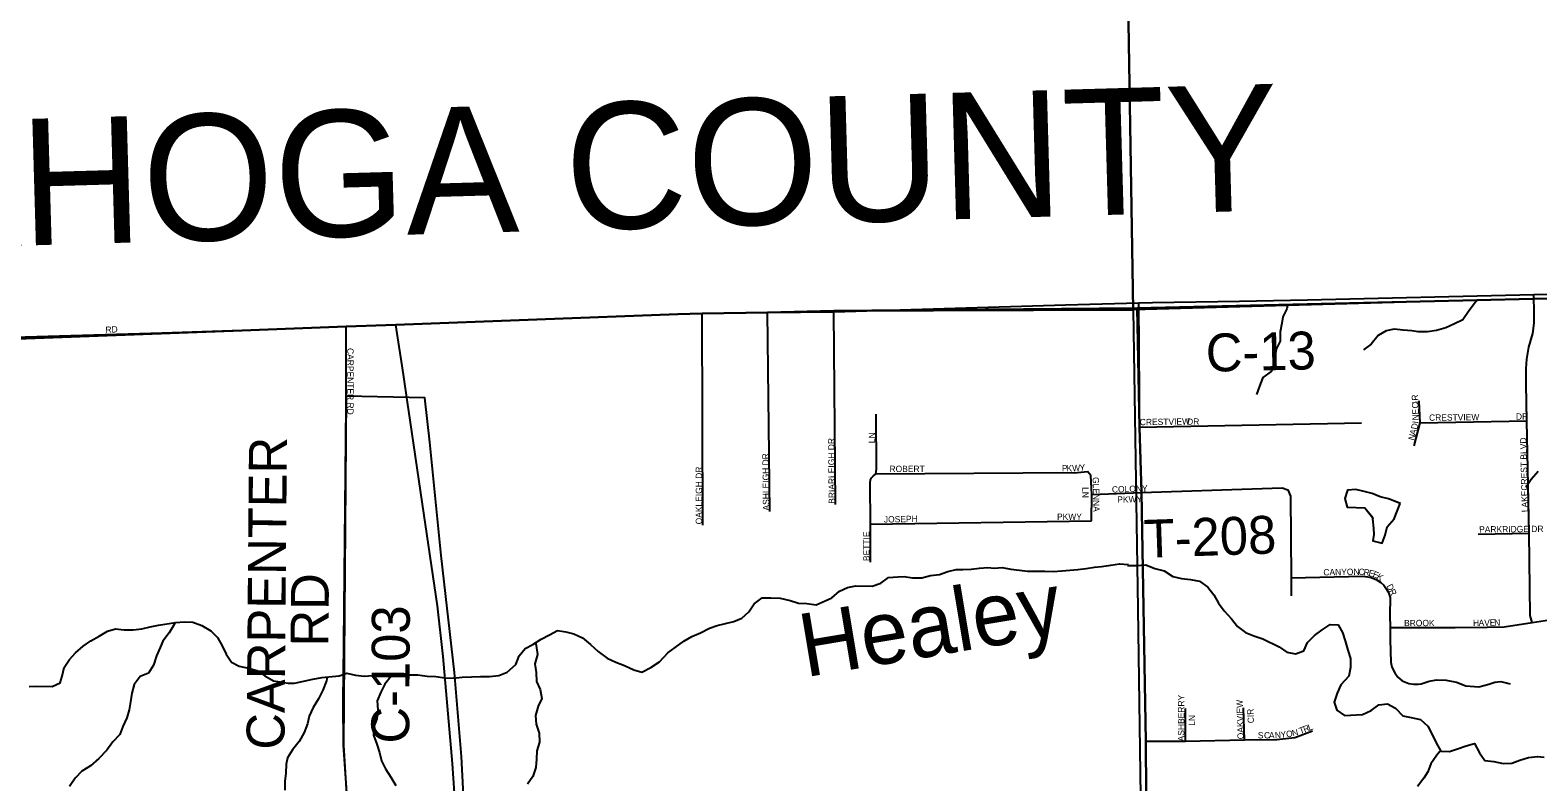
# Model space of a CAD drawing. Extents: x 1985906 to 2277390, y 930619 to 1324581.
# Drawn here: x 2156331 to 2168256, y 1190572 to 1196517 of the extents above; entities that cross this region are included whole.
import ezdxf

# ---------------------------------------------------------------- set-up
doc = ezdxf.new("R2010")
doc.units = 0
for name, color, linetype in [('GM_X_Adjacent_County', 7, 'Continuous'), ('GM_X_Adjacent_County_Text', 7, 'Continuous'), ('GM_X_City_Street', 7, 'Continuous'), ('GM_X_City_Street_Text', 7, 'Continuous'), ('GM_X_Corporation', 7, 'Continuous'), ('GM_X_County', 7, 'Continuous'), ('GM_X_County_Road', 7, 'Continuous'), ('GM_X_County_Road_Text', 7, 'Continuous'), ('GM_X_Interstate_Route', 7, 'Continuous'), ('GM_X_Minor_Lake', 7, 'Continuous'), ('GM_X_Minor_River', 7, 'Continuous'), ('GM_X_Minor_River_Text', 7, 'Continuous'), ('GM_X_Township', 7, 'Continuous'), ('GM_X_Township_Road', 7, 'Continuous'), ('GM_X_Township_Road_Text', 7, 'Continuous'), ('GM_X_Township_Subdivision', 7, 'Continuous'), ('GM_X_Township_Subdivision_Text', 7, 'Continuous')]:
    doc.layers.add(name, color=color, linetype=linetype)

msp = doc.modelspace()

# ---------------------------------------------------------------- linework, layer by layer
at = {"layer": 'GM_X_Adjacent_County'}
msp.add_lwpolyline([(2169110, 1194412), (2167773, 1194381), (2165086, 1194319), (2162687, 1194297), (2162163, 1194283), (2161646, 1194277), (2161454, 1194270), (2159224, 1194187), (2158831, 1194172), (2158007, 1194142), (2151107, 1193913), (2145028, 1193801), (2144321, 1193787), (2140582, 1193696), (2139549, 1193677), (2139522, 1198874)], dxfattribs=at)
at = {"layer": 'GM_X_City_Street'}
for points in [[(2160389, 1194231), (2161454, 1194270), (2161646, 1194277), (2162163, 1194283), (2162687, 1194288), (2164519, 1194344)], [(2164519, 1194344), (2165101, 1194361), (2165207, 1194363)], [(2158831, 1194172), (2159224, 1194187), (2160389, 1194231)], [(2161652, 1192603), (2161646, 1194277)], [(2162182, 1192711), (2162163, 1194283)], [(2162702, 1192764), (2162687, 1194288)], [(2154032, 1194025), (2158007, 1194142), (2158831, 1194172)], [(2158830, 1193547), (2158830, 1193621), (2158831, 1194172)], [(2162978, 1192310), (2162977, 1192609), (2162976, 1192936), (2162978, 1192960), (2162985, 1192976), (2162999, 1192990), (2163021, 1193009), (2163024, 1193045), (2163023, 1193480)], [(2163021, 1193009), (2164571, 1193019), (2164589, 1193017), (2164693, 1193027)], [(2164725, 1192636), (2164728, 1192845), (2164721, 1192994), (2164693, 1193027)], [(2164728, 1192845), (2165121, 1192860)], [(2162977, 1192609), (2164725, 1192636)]]:
    msp.add_lwpolyline(points, dxfattribs=at)
at = {"layer": 'GM_X_Corporation'}
for points in [[(2187027, 1208133), (2187205, 1194726), (2177123, 1194568), (2176177, 1194580), (2174207, 1194531), (2167776, 1194381), (2165055, 1194305), (2164969, 1199659)], [(2164969, 1199659), (2165055, 1194305), (2162687, 1194297), (2162163, 1194283), (2161646, 1194277), (2161454, 1194270), (2159224, 1194187), (2158831, 1194172), (2158007, 1194142), (2154020, 1193995), (2151351, 1193919), (2151107, 1193913), (2150229, 1193894), (2145028, 1193801), (2144321, 1193787), (2140582, 1193696), (2139549, 1193677), (2139563, 1207294)], [(2154020, 1193995), (2158007, 1194142), (2158831, 1194172), (2159224, 1194187), (2161454, 1194270), (2161646, 1194277), (2162163, 1194283), (2162687, 1194297), (2165055, 1194305), (2165091, 1191940), (2165138, 1188786), (2165204, 1184867), (2165231, 1180493)], [(2159822, 1189237), (2159743, 1190772), (2159687, 1191437), (2159582, 1192362), (2159493, 1193257), (2159452, 1193608), (2158830, 1193621), (2158809, 1190863), (2158847, 1190255)]]:
    msp.add_lwpolyline(points, dxfattribs=at)
at = {"layer": 'GM_X_County'}
msp.add_lwpolyline([(2169110, 1194412), (2167773, 1194381), (2165086, 1194319), (2162687, 1194297), (2162163, 1194283), (2161646, 1194277), (2161454, 1194270), (2159224, 1194187), (2158831, 1194172), (2158007, 1194142), (2151107, 1193913), (2145028, 1193801)], dxfattribs=at)
at = {"layer": 'GM_X_County_Road'}
for points in [[(2165895, 1194374), (2166433, 1194383), (2168224, 1194425), (2168847, 1194437), (2169676, 1194454), (2172192, 1194506), (2172657, 1194513), (2174185, 1194543), (2176176, 1194580)], [(2165105, 1193637), (2165101, 1194361)], [(2165207, 1194363), (2165895, 1194374)], [(2165252, 1180491), (2165204, 1184867), (2165207, 1185924), (2165200, 1186469), (2165187, 1187205), (2165169, 1188815), (2165155, 1190893), (2165121, 1192860), (2165106, 1193378), (2165105, 1193637)], [(2158809, 1191409), (2158830, 1193547)], [(2158808, 1191200), (2158808, 1191234), (2158809, 1191409)], [(2158847, 1190263), (2158845, 1190337), (2158809, 1190863), (2158808, 1191200)]]:
    msp.add_lwpolyline(points, dxfattribs=at)
at = {"layer": 'GM_X_Interstate_Route'}
for points in [[(2159319, 1193557), (2159284, 1193794), (2159224, 1194187)], [(2159435, 1192769), (2159324, 1193523), (2159319, 1193557)], [(2160517, 1184297), (2160399, 1184733), (2160082, 1186377), (2159984, 1186933), (2159825, 1188445), (2159804, 1188752), (2159772, 1189233), (2159671, 1190716), (2159597, 1191562), (2159554, 1191963), (2159435, 1192769)]]:
    msp.add_lwpolyline(points, dxfattribs=at)
at = {"layer": 'GM_X_Minor_Lake'}
for points in [[(2167168, 1192773), (2167074, 1192810), (2167008, 1192825), (2166945, 1192852), (2166883, 1192867), (2166817, 1192884), (2166751, 1192878), (2166730, 1192814), (2166749, 1192744), (2166819, 1192741), (2166887, 1192740), (2166952, 1192660)], [(2167169, 1192773), (2167074, 1192810), (2167008, 1192825), (2166945, 1192852), (2166883, 1192867), (2166817, 1192884), (2166751, 1192878), (2166730, 1192814), (2166749, 1192744), (2166819, 1192741), (2166887, 1192740), (2166950, 1192662)], [(2166952, 1192660), (2166949, 1192651), (2166956, 1192579), (2166959, 1192529), (2166952, 1192479), (2167025, 1192460), (2167048, 1192523), (2167064, 1192589), (2167119, 1192652), (2167168, 1192773)], [(2166953, 1192661), (2166949, 1192651), (2166956, 1192579), (2166959, 1192529), (2166952, 1192479), (2167025, 1192460), (2167048, 1192523), (2167064, 1192589), (2167119, 1192652), (2167168, 1192772)]]:
    msp.add_lwpolyline(points, dxfattribs=at)
at = {"layer": 'GM_X_Minor_River'}
for points in [[(2166278, 1194349), (2166271, 1194314), (2166238, 1194249), (2166231, 1194199), (2166218, 1194131), (2166218, 1194056), (2166187, 1193994), (2166176, 1193929), (2166173, 1193879), (2166148, 1193816), (2166081, 1193771), (2166054, 1193702), (2166031, 1193636)], [(2167781, 1194384), (2167761, 1194362), (2167708, 1194293), (2167663, 1194226), (2167598, 1194193), (2167528, 1194163), (2167454, 1194142), (2167382, 1194132), (2167310, 1194131), (2167260, 1194140), (2167192, 1194143), (2167120, 1194152), (2167056, 1194138), (2166994, 1194101), (2166937, 1194034), (2166876, 1193988)], [(2168259, 1193025), (2168204, 1192964), (2168161, 1192899)], [(2164156, 1192246), (2164220, 1192239), (2164286, 1192238), (2164356, 1192238), (2164424, 1192235), (2164490, 1192240), (2164618, 1192251), (2164684, 1192258), (2164750, 1192269), (2164806, 1192276), (2164878, 1192286), (2164948, 1192295), (2165018, 1192290)], [(2165010, 1192284), (2165081, 1192283), (2165155, 1192287), (2165227, 1192260), (2165300, 1192241), (2165369, 1192196), (2165437, 1192180), (2165509, 1192173), (2165580, 1192158), (2165647, 1192111), (2165692, 1192050), (2165731, 1191984), (2165776, 1191925), (2165834, 1191860), (2165881, 1191801), (2165944, 1191754), (2166009, 1191727), (2166081, 1191702), (2166211, 1191640), (2166271, 1191597), (2166340, 1191584), (2166406, 1191608), (2166434, 1191675), (2166489, 1191728), (2166549, 1191773), (2166614, 1191816), (2166676, 1191813), (2166711, 1191752), (2166731, 1191686), (2166754, 1191612), (2166773, 1191546), (2166773, 1191476), (2166760, 1191408), (2166699, 1191340), (2166670, 1191274), (2166644, 1191201), (2166667, 1191139), (2166726, 1191096), (2166870, 1191103), (2166937, 1191136), (2166999, 1191181), (2167067, 1191189), (2167131, 1191154), (2167187, 1191093), (2167255, 1191080), (2167327, 1191065), (2167386, 1191012), (2167422, 1190942), (2167451, 1190879), (2167490, 1190813), (2167556, 1190812), (2167620, 1190832), (2167688, 1190857), (2167754, 1190874), (2167795, 1190801), (2167836, 1190741), (2167909, 1190733), (2167981, 1190716), (2168051, 1190719), (2168113, 1190743), (2168182, 1190764), (2168254, 1190773), (2168307, 1190768)], [(2157483, 1191833), (2157549, 1191838), (2157617, 1191835), (2157690, 1191808), (2157761, 1191765), (2157812, 1191712), (2157849, 1191647), (2157880, 1191581), (2157923, 1191518), (2157984, 1191487), (2158057, 1191472), (2158125, 1191451), (2158188, 1191410), (2158255, 1191371), (2158323, 1191361), (2158373, 1191352), (2158423, 1191352), (2158567, 1191383), (2158639, 1191397), (2158775, 1191411), (2158837, 1191430), (2158905, 1191416), (2158974, 1191407), (2159042, 1191412), (2159112, 1191413), (2159184, 1191419), (2159258, 1191428), (2159328, 1191418), (2159398, 1191419), (2159470, 1191408), (2159539, 1191405), (2159611, 1191393), (2159677, 1191392), (2159749, 1191399), (2159821, 1191401), (2159893, 1191404), (2159965, 1191405), (2160037, 1191413), (2160105, 1191440), (2160172, 1191500), (2160199, 1191568), (2160246, 1191625), (2160307, 1191659), (2160373, 1191700), (2160438, 1191735), (2160502, 1191769), (2160568, 1191758), (2160630, 1191743), (2160701, 1191710), (2160762, 1191657), (2160823, 1191602), (2160894, 1191549), (2160963, 1191518), (2161032, 1191491), (2161105, 1191457), (2161169, 1191440), (2161240, 1191477), (2161310, 1191521), (2161375, 1191592), (2161434, 1191635), (2161501, 1191683), (2161564, 1191722), (2161632, 1191750), (2161704, 1191787), (2161765, 1191808), (2161831, 1191825), (2161897, 1191841), (2161961, 1191866), (2162016, 1191917), (2162057, 1191980), (2162122, 1192028), (2162190, 1192027), (2162262, 1192024), (2162341, 1192006), (2162409, 1191985), (2162475, 1191982), (2162548, 1191973), (2162619, 1192003), (2162671, 1192026), (2162732, 1192079), (2162796, 1192110), (2162863, 1192122), (2162992, 1192120), (2163059, 1192143), (2163121, 1192187), (2163193, 1192194), (2163243, 1192197), (2163311, 1192186), (2163383, 1192186), (2163451, 1192205), (2163523, 1192212), (2163589, 1192236), (2163656, 1192251), (2163707, 1192250), (2163775, 1192253), (2163839, 1192262), (2163905, 1192267), (2163955, 1192262), (2164019, 1192266), (2164087, 1192253), (2164156, 1192246)], [(2156322, 1191327), (2156372, 1191328), (2156504, 1191327), (2156568, 1191356), (2156583, 1191408), (2156600, 1191475), (2156643, 1191540), (2156690, 1191593), (2156751, 1191644), (2156810, 1191688), (2156876, 1191723), (2156943, 1191764), (2157007, 1191781), (2157075, 1191775), (2157145, 1191774), (2157213, 1191783), (2157281, 1191797), (2157347, 1191810), (2157481, 1191831)], [(2157479, 1191834), (2157471, 1191816), (2157430, 1191749), (2157381, 1191684), (2157360, 1191634), (2157331, 1191567), (2157307, 1191494), (2157266, 1191431), (2157202, 1191406), (2157153, 1191341), (2157135, 1191272), (2157124, 1191204), (2157115, 1191141), (2157096, 1191079), (2157063, 1191010), (2157040, 1190947), (2156985, 1190888), (2156937, 1190823), (2156874, 1190756), (2156807, 1190698), (2156739, 1190657), (2156686, 1190600), (2156643, 1190535)], [(2160329, 1191677), (2160332, 1191649), (2160343, 1191579), (2160324, 1191506), (2160333, 1191436), (2160337, 1191364), (2160366, 1191302), (2160377, 1191232), (2160350, 1191170), (2160328, 1191097), (2160333, 1191029), (2160356, 1190957), (2160360, 1190885), (2160339, 1190816), (2160336, 1190752), (2160331, 1190684), (2160307, 1190615), (2160266, 1190554)], [(2158681, 1191403), (2158674, 1191371), (2158645, 1191298), (2158612, 1191228), (2158569, 1191159), (2158537, 1191092), (2158524, 1191031), (2158499, 1190961), (2158460, 1190892), (2158405, 1190826), (2158366, 1190761), (2158355, 1190711), (2158353, 1190641), (2158346, 1190574), (2158345, 1190506)], [(2159186, 1191409), (2159186, 1191407), (2159135, 1191344), (2159104, 1191281), (2159075, 1191212), (2159081, 1191140), (2159072, 1191070), (2159047, 1191001), (2159046, 1190941), (2159074, 1190869), (2159095, 1190803), (2159110, 1190739), (2159141, 1190674), (2159185, 1190608), (2159222, 1190543)], [(2167480, 1190811), (2167457, 1190783), (2167410, 1190713), (2167385, 1190651), (2167354, 1190600), (2167305, 1190535)]]:
    msp.add_lwpolyline(points, dxfattribs=at)
at = {"layer": 'GM_X_Township'}
for points in [[(2145028, 1193801), (2151107, 1193913), (2158007, 1194142), (2158831, 1194172), (2159224, 1194187), (2161454, 1194270), (2161646, 1194277), (2162163, 1194283), (2162687, 1194297), (2165086, 1194319), (2165106, 1193378), (2165121, 1192860), (2165155, 1190893), (2165169, 1188815), (2165187, 1187205), (2165200, 1186469), (2165207, 1185924), (2165251, 1180498), (2165261, 1179184), (2165274, 1177959), (2165284, 1176268), (2165311, 1172112), (2165358, 1167073)], [(2171016, 1167170), (2167977, 1167114), (2167757, 1167110), (2165358, 1167073), (2165311, 1172112), (2165284, 1176268), (2165274, 1177959), (2165261, 1179184), (2165251, 1180498), (2165207, 1185924), (2165200, 1186469), (2165187, 1187205), (2165169, 1188815), (2165155, 1190893), (2165121, 1192860), (2165106, 1193378), (2165086, 1194319), (2167773, 1194381), (2169110, 1194412)]]:
    msp.add_lwpolyline(points, dxfattribs=at)
at = {"layer": 'GM_X_Township_Road'}
msp.add_lwpolyline([(2165121, 1192860), (2166234, 1192897), (2166278, 1192882), (2166299, 1192832), (2166304, 1192184), (2166306, 1192042)], dxfattribs=at)
at = {"layer": 'GM_X_Township_Subdivision'}
for points in [[(2168226, 1194274), (2168224, 1194425)], [(2168212, 1191831), (2168195, 1191888), (2168187, 1192539), (2168168, 1193426), (2168163, 1193717), (2168164, 1193840), (2168168, 1193916), (2168185, 1194010), (2168216, 1194117), (2168226, 1194199), (2168226, 1194274)], [(2167278, 1193228), (2167325, 1193411), (2167318, 1193585)], [(2165106, 1193378), (2166861, 1193410)], [(2167325, 1193411), (2168168, 1193426)], [(2167785, 1192531), (2168187, 1192539)], [(2166304, 1192184), (2166872, 1192198), (2166930, 1192190), (2166976, 1192171), (2167013, 1192148), (2167038, 1192126), (2167060, 1192095), (2167074, 1192068), (2167087, 1192029), (2167085, 1191890), (2167087, 1191792), (2167088, 1191694), (2167094, 1191519), (2167100, 1191479), (2167125, 1191434), (2167149, 1191400), (2167183, 1191370), (2167236, 1191350), (2167275, 1191345), (2167309, 1191344), (2167334, 1191347), (2167397, 1191369), (2167457, 1191379), (2167530, 1191376), (2167613, 1191359), (2167687, 1191332), (2167790, 1191324), (2167868, 1191344), (2167917, 1191361), (2167963, 1191366), (2168037, 1191347)], [(2167087, 1191792), (2167601, 1191793), (2167854, 1191795), (2167991, 1191797), (2168212, 1191831), (2168382, 1191859), (2168927, 1191870), (2169350, 1191873), (2169448, 1191852), (2169528, 1191822), (2169608, 1191766), (2169676, 1191700), (2169754, 1191627), (2170464, 1191640)], [(2165469, 1190894), (2165469, 1191151)], [(2165937, 1190904), (2165927, 1191157)], [(2165155, 1190893), (2165469, 1190894), (2165937, 1190904), (2166192, 1190906), (2166335, 1190923), (2166475, 1190976)]]:
    msp.add_lwpolyline(points, dxfattribs=at)

# ---------------------------------------------------------------- texts
at = {"layer": 'GM_X_Adjacent_County_Text'}
msp.add_text('CUYAHOGA COUNTY', height=1000, rotation=1.6184, dxfattribs=at).set_placement((2152553, 1194708))
at = {"layer": 'GM_X_City_Street_Text'}
for s, rotation, p in [('RD', 3.0224, (2156928, 1194122)), ('CARPENTER RD', 270, (2158839, 1194003)), ('BRIARLEIGH DR', 90.5352, (2162697, 1192771)), ('LN', 90, (2163014, 1193250)), ('ASHLEIGH DR', 90.6224, (2162177, 1192718)), ('OAKLEIGH DR', 90, (2161645, 1192608)), ('ROBERT', 0, (2163128, 1193022)), ('P', 0.082, (2164492, 1193027)), ('K', 0.1279, (2164528, 1193027)), ('W', 3.8852, (2164575, 1193027)), ('Y', 5.4422, (2164634, 1193031)), ('LN', 270, (2164654, 1192903)), ('GLENNA', 271.0055, (2164735, 1192982)), ('COLONY', 1.9739, (2164888, 1192859)), ('PKWY', 1.3964, (2164930, 1192779)), ('JOSEPH', 1.1685, (2163084, 1192622)), ('PKWY', 0, (2164453, 1192644)), ('BETTIE', 90, (2162970, 1192318))]:
    msp.add_text(s, height=50, rotation=rotation, dxfattribs=at).set_placement(p)
at = {"layer": 'GM_X_County_Road_Text'}
for s, rotation, p in [('C-13', 1.3334, (2165633, 1193815)), ('CARPENTER', 89.5289, (2158342, 1190825)), ('RD', 89.5063, (2158690, 1191641)), ('C-103', 89.7292, (2159329, 1190874))]:
    msp.add_text(s, height=300, rotation=rotation, dxfattribs=at).set_placement(p)
at = {"layer": 'GM_X_Minor_River_Text'}
msp.add_text('Healey', height=500.3, rotation=9.4655, dxfattribs=at).set_placement((2162462, 1191398))
at = {"layer": 'GM_X_Township_Road_Text'}
msp.add_text('T-208', height=300, rotation=1.9652, dxfattribs=at).set_placement((2165144, 1192343))
at = {"layer": 'GM_X_Township_Subdivision_Text'}
for s, rotation, p in [('R', 92.2446, (2167310, 1193588)), ('I', 92.2446, (2167311, 1193566)), ('C', 92.2446, (2167312, 1193526)), ('E', 92.2446, (2167314, 1193478)), ('N', 89.3997, (2167314, 1193431)), ('CRESTVIEW', 0.7248, (2167396, 1193427)), ('DR', 0, (2168083, 1193436)), ('CRESTVIEW', 0.7248, (2165108, 1193392)), ('DR', 0, (2165482, 1193396)), ('A', 75.1755, (2167289, 1193310)), ('D', 78.0203, (2167301, 1193355)), ('I', 83.71, (2167311, 1193404)), ('N', 75.1755, (2167278, 1193268)), ('LAKECREST BLVD', 91.4096, (2168179, 1192705)), ('PARKRIDGE DR', 0.5614, (2167792, 1192543)), ('CANYON', 0.9705, (2166560, 1192204)), ('C', 358.1782, (2166837, 1192208)), ('R', 351.9592, (2166875, 1192207)), ('E', 346.0632, (2166913, 1192202)), ('E', 339.1881, (2166946, 1192194)), ('K', 326.9404, (2166976, 1192183)), ('D', 298.0609, (2167057, 1192120)), ('R', 295.2722, (2167077, 1192082)), ('BROOK', 0, (2167198, 1191803)), ('H', 1.1584, (2167744, 1191803)), ('A', 1.1366, (2167788, 1191804)), ('V', 1.1645, (2167832, 1191805)), ('E', 1.1474, (2167876, 1191806)), ('N', 1.1366, (2167911, 1191807)), ('ASHBERRY', 90, (2165460, 1190892)), ('OAKVIEW', 91.7348, (2165931, 1190909)), ('LN', 90, (2165545, 1191015)), ('CIR', 92.4883, (2166012, 1191036)), ('S', 0.0546, (2166041, 1190915)), ('C', 0.0729, (2166090, 1190915)), ('A', 0.1504, (2166129, 1190915)), ('N', 4.5306, (2166178, 1190915)), ('Y', 7.0177, (2166224, 1190919)), ('O', 7.1547, (2166268, 1190924)), ('N', 15.1161, (2166319, 1190931)), ('T', 20.5433, (2166378, 1190949)), ('R', 20.5475, (2166411, 1190961)), ('L', 20.5433, (2166448, 1190975))]:
    msp.add_text(s, height=50, rotation=rotation, dxfattribs=at).set_placement(p)

doc.saveas('drawing.dxf')
